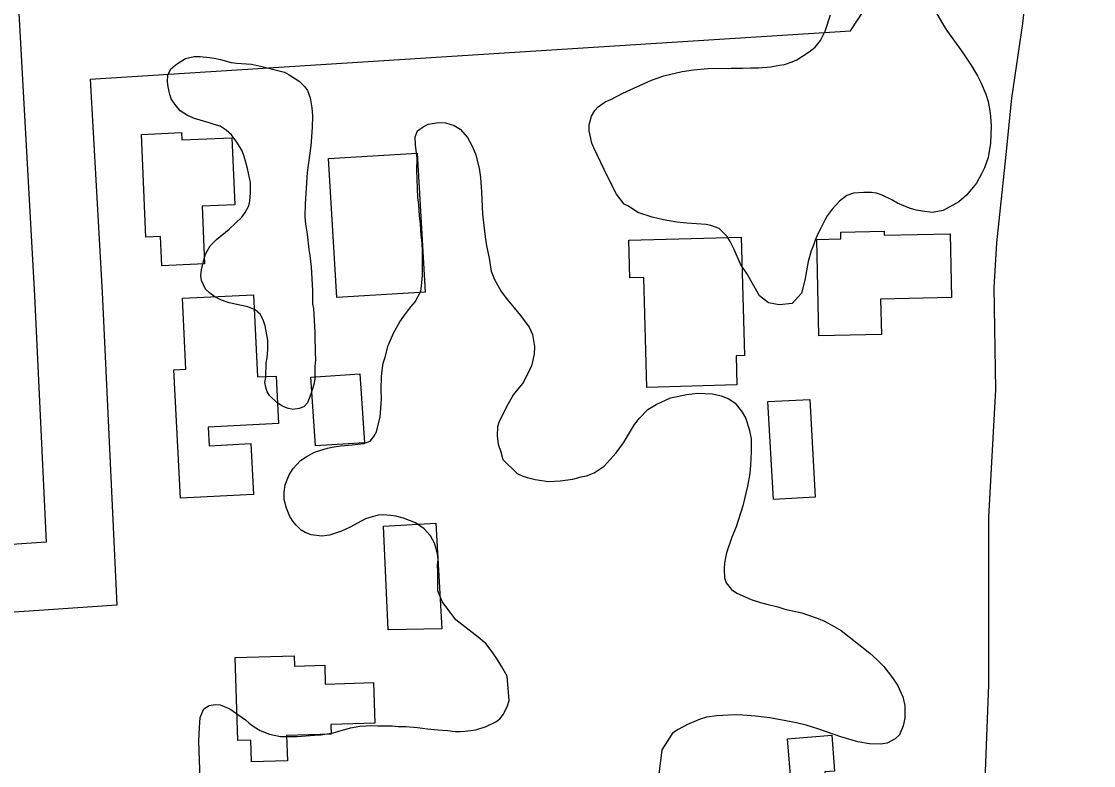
# Model space of a CAD drawing. Extents: x 3313447 to 3351316, y 703786 to 729172.
# Drawn here: x 3321347.5 to 3321823, y 713095.9 to 713425.9 of the extents above; entities that cross this region are included whole.
import ezdxf

# ---------------------------------------------------------------- set-up
doc = ezdxf.new("R2010")
doc.units = 0
for name, color, linetype in [('V-BLDG-OTLN', 7, 'Continuous'), ('V-LEVE-TOET', 7, 'Continuous'), ('V-ROAD-CNTR', 7, 'Continuous'), ('V-SITE-VEGE', 7, 'Continuous')]:
    doc.layers.add(name, color=color, linetype=linetype)

msp = doc.modelspace()

# ---------------------------------------------------------------- linework, layer by layer
at = {"layer": 'V-BLDG-OTLN'}
for points in [[(3321402.68, 713330.19), (3321400.76, 713375.83), (3321418.58, 713376.59), (3321418.72, 713373.35), (3321440.85, 713374.29), (3321442.1, 713344.64), (3321427.69, 713344.04), (3321428.77, 713318.36), (3321409.81, 713317.56), (3321409.26, 713330.47)], [(3321487.35, 713303.52), (3321483.72, 713365.15), (3321522.99, 713367.46), (3321526.62, 713305.83)], [(3321666.75, 713330.21), (3321668.16, 713277.72), (3321664.49, 713277.62), (3321664.83, 713264.69), (3321624.84, 713263.61), (3321623.53, 713312.38), (3321617.36, 713312.22), (3321616.92, 713328.86)], [(3321760.08, 713303.47), (3321728.59, 713302.81), (3321728.93, 713287.09), (3321701.2, 713286.51), (3321700.29, 713329.22), (3321711, 713329.45), (3321710.94, 713332.47), (3321730.18, 713332.87), (3321730.22, 713331.1), (3321759.48, 713331.71)], [(3321420.48, 713271.64), (3321418.9, 713303.14), (3321450.38, 713304.72), (3321452.21, 713268.24), (3321460.47, 713268.66), (3321461.53, 713247.62), (3321430.34, 713246.06), (3321430.76, 713237.77), (3321449.31, 713238.7), (3321450.44, 713216.13), (3321418.02, 713214.5), (3321415.17, 713271.38)], [(3321497.58, 713269.67), (3321499.62, 713239.08), (3321478, 713237.64), (3321475.95, 713268.23)], [(3321697.22, 713258.33), (3321699.61, 713214.97), (3321681.03, 713213.94), (3321678.63, 713257.31)], [(3321510.22, 713156.15), (3321508.1, 713202.13), (3321531.25, 713203.35), (3321534.02, 713156.61)], [(3321443.51, 713106.98), (3321442.34, 713143.8), (3321468.51, 713144.63), (3321468.65, 713140.07), (3321482.03, 713140.5), (3321482.3, 713132.05), (3321503.65, 713132.72), (3321504.21, 713114.78), (3321484.74, 713114.17), (3321484.88, 713109.87), (3321465.1, 713109.24), (3321465.46, 713098.07), (3321449.57, 713097.56), (3321449.27, 713107.17)], [(3321689.05, 713086.23), (3321687.28, 713107.83), (3321706.88, 713109.44), (3321708.19, 713093.47), (3321703.88, 713093.11), (3321704.35, 713087.48)]]:
    msp.add_lwpolyline(points, close=True, dxfattribs=at)
at = {"layer": 'V-LEVE-TOET'}
for points in [[(3321823.02, 714218.92), (3321812.75, 714029.11), (3321810.15, 713922.04), (3321804.06, 713739.33), (3321796.34, 713539.84), (3321795.75, 713464.88), (3321791.53, 713425), (3321786.6, 713391.84), (3321783.97, 713365.38), (3321779.95, 713327.74), (3321778.77, 713307.95)], [(3321778.77, 713307.95), (3321779.59, 713262.76), (3321776.39, 713206.14), (3321776.41, 713131.84), (3321773.45, 713054.93)]]:
    msp.add_lwpolyline(points, dxfattribs=at)
at = {"layer": 'V-ROAD-CNTR'}
for points in [[(3321378.05, 713400.24), (3321715.18, 713421.72), (3321740.89, 713461.02), (3321742.61, 713511.47), (3321708.42, 713764.95), (3321705.6, 713861.53), (3321689.52, 714103.75), (3321679.67, 714146.32)], [(3321335.53, 713633.78), (3321341.76, 713512.26), (3321353.36, 713304.18), (3321358.53, 713195.02), (3321009.63, 713171.13), (3320893.63, 713166.08), (3320572.12, 713149.03)], [(3321378.05, 713400.24), (3321383.32, 713305.72), (3321389.88, 713167.09), (3321011.31, 713141.17), (3320895.07, 713136.11), (3320572.99, 713119.03)]]:
    msp.add_lwpolyline(points, dxfattribs=at)
at = {"layer": 'V-SITE-VEGE'}
for points in [[(3321700.82, 713332.07), (3321699.49, 713328.84), (3321698.83, 713326.73), (3321697.83, 713324.15), (3321696.5, 713319.45), (3321694.97, 713311.19), (3321693.47, 713305.36), (3321689.38, 713300.85), (3321683.53, 713300.25), (3321678.83, 713301.09), (3321674.8, 713304.21), (3321669.2, 713314.15), (3321666.48, 713318.22), (3321663.61, 713324.74), (3321661.85, 713328.32), (3321660.57, 713330.6), (3321657.03, 713334.04), (3321653.31, 713335.36), (3321651.2, 713335.87), (3321642.61, 713336.42), (3321638.23, 713336.94), (3321632.23, 713337.96), (3321627.21, 713339.14), (3321620.9, 713341.13), (3321616.71, 713343.92), (3321614.77, 713344.92), (3321611.4, 713349.32), (3321607.4, 713357.14), (3321601.33, 713369.84), (3321600.54, 713371.96), (3321599.28, 713377.32), (3321599.31, 713380.08), (3321600.31, 713383.96), (3321601.79, 713386.39), (3321603.26, 713388), (3321606.36, 713390.24), (3321608.97, 713391.36), (3321614.18, 713394.08), (3321627.04, 713399.82), (3321632.41, 713401.72), (3321640.54, 713403.77), (3321645.57, 713404.37), (3321651.9, 713404.97), (3321662.29, 713405.22), (3321667.32, 713405.18), (3321670.89, 713405.31), (3321674.46, 713405.28), (3321679.82, 713405.73), (3321683.71, 713406.51), (3321685.99, 713406.82), (3321689.4, 713407.93), (3321691.36, 713408.88), (3321696.9, 713412.41), (3321699.51, 713414.5), (3321701.97, 713417.4), (3321703.95, 713421.6), (3321706.28, 713428.88)], [(3321753.49, 713429.33), (3321756.06, 713424.92), (3321757.82, 713421.99), (3321764.4, 713412.85), (3321768.89, 713406.17), (3321771.61, 713401.77), (3321773.21, 713398.51), (3321775.28, 713393.62), (3321776.23, 713390.37), (3321777.01, 713386.31), (3321777.31, 713383.71), (3321777.6, 713379.49)], [(3321455.97, 713267.94), (3321456.02, 713274.45), (3321456.51, 713276.77), (3321456.85, 713280.49), (3321456.88, 713284.52), (3321455.69, 713290.88), (3321454.93, 713293.21), (3321453.56, 713296.02), (3321451.25, 713298.05), (3321448, 713299.32), (3321443.05, 713300.44), (3321439.65, 713301.08), (3321436.25, 713302.35), (3321433.31, 713303.77), (3321431.15, 713305.34), (3321429.15, 713307.21), (3321427.32, 713311.1), (3321427.03, 713313.12), (3321427.36, 713315.75), (3321428.32, 713319.62), (3321429.12, 713322.72), (3321431.16, 713326.42), (3321433.98, 713329.19), (3321439.59, 713333.8), (3321445.21, 713339.18), (3321446.78, 713341.18), (3321448.35, 713344.11), (3321448.84, 713346.28), (3321449.17, 713349.69), (3321449.06, 713354.49), (3321447.86, 713360.7), (3321446.35, 713365.99), (3321445.45, 713368.47), (3321443.3, 713371.9), (3321440.7, 713375.64), (3321438.39, 713377.68), (3321435.61, 713379.4), (3321432.98, 713380.2), (3321430.82, 713380.99), (3321424.32, 713382.9), (3321421.23, 713384.17), (3321417.99, 713386.21), (3321415.53, 713389.17), (3321414, 713391.51), (3321413.4, 713393.53), (3321412.65, 713396.95), (3321412.35, 713399.12), (3321412.53, 713402.06), (3321413.79, 713404.84), (3321416.76, 713407.3), (3321420.34, 713409.44), (3321424.07, 713410.34), (3321426.86, 713410.32), (3321430.89, 713409.98), (3321433.05, 713409.65), (3321435.84, 713409.01), (3321440.48, 713407.73), (3321442.96, 713407.41), (3321449.62, 713406.89), (3321453.49, 713406.08), (3321464.17, 713403.36), (3321466.33, 713402.26), (3321470.65, 713399.44), (3321473.11, 713397.09), (3321474.33, 713395.22), (3321475.55, 713391.96), (3321476.29, 713387.61), (3321476.57, 713384.2), (3321476.53, 713378.93), (3321475.85, 713370.72), (3321474.21, 713358.95), (3321473.32, 713345), (3321473.28, 713339.42), (3321473.56, 713336.01), (3321474.3, 713331.51), (3321475.02, 713324.84), (3321475.46, 713322.04), (3321476.05, 713317.08), (3321476.58, 713306.53), (3321476.69, 713300.64), (3321476.99, 713298.62), (3321477.68, 713288.08), (3321477.65, 713283.89), (3321477.79, 713281.72), (3321477.76, 713279.08), (3321477.89, 713275.83), (3321477.71, 713272.88), (3321477.67, 713267.3), (3321477.19, 713264.98), (3321475.92, 713260.65), (3321474.33, 713256.79), (3321472.77, 713254.94), (3321470.75, 713254.34), (3321467.95, 713253.89), (3321465.32, 713254.38), (3321463.32, 713255.33), (3321461, 713256.74), (3321457.62, 713260.02), (3321456.54, 713261.73)], [(3321522.09, 713374.71), (3321523.25, 713377.46), (3321525.7, 713379.23), (3321527.98, 713380.34), (3321532.53, 713381.12), (3321535.61, 713380.94), (3321539.49, 713379.77), (3321542.08, 713378.13), (3321545.29, 713374.37), (3321547.21, 713370.95), (3321548.97, 713367.2), (3321550.54, 713360.86), (3321551.15, 713356.64), (3321551.59, 713350.31), (3321552, 713340.41), (3321553.22, 713330.34), (3321553.84, 713326.44), (3321554.93, 713320.92), (3321555.86, 713315.23), (3321557.29, 713311.49), (3321560.33, 713306.11)], [(3321777.6, 713379.49), (3321777.38, 713371.87), (3321776.35, 713365.55), (3321774.7, 713361.02), (3321773.38, 713358.27), (3321771.07, 713354.23), (3321766.65, 713348.91), (3321763.22, 713345.86), (3321756.38, 713342.02), (3321753.94, 713341.55), (3321751.51, 713341.25), (3321747.13, 713341.77), (3321744.38, 713342.28), (3321741.46, 713343.11), (3321736.12, 713345.26), (3321733.54, 713346.74), (3321729.34, 713348.88), (3321726.75, 713349.71), (3321724.48, 713350.06), (3321721.08, 713350.08), (3321716.53, 713349.8), (3321713.6, 713348.68), (3321710.33, 713346.27), (3321707.06, 713342.73), (3321704.93, 713339.66), (3321703.78, 713337.73), (3321702.13, 713334.17), (3321700.82, 713332.07)], [(3321497.55, 713113.45), (3321502.86, 713113.68), (3321505.45, 713113.53), (3321511.99, 713113.48), (3321514.58, 713113.32), (3321517.98, 713113.29), (3321523.15, 713112.84), (3321527.65, 713112.26), (3321532.14, 713111.82), (3321536.5, 713111.51), (3321539.9, 713111.08), (3321542.21, 713111.06), (3321544.26, 713111.18), (3321546.71, 713111.43), (3321549.03, 713111.82), (3321553.67, 713113.29), (3321557.91, 713115.3), (3321559.69, 713116.64), (3321561.35, 713118.67), (3321563.15, 713122.47), (3321563.85, 713124.79), (3321562.89, 713135.58), (3321560.65, 713139.66), (3321558.57, 713143.08), (3321556.64, 713145.85), (3321553.59, 713149.93), (3321550.05, 713152.88), (3321540.21, 713160.58), (3321534.11, 713168.74), (3321532.2, 713173.46), (3321532.27, 713182.06), (3321532.12, 713184.82), (3321532.3, 713187.25), (3321532, 713189.69), (3321531.38, 713192.61), (3321530.74, 713194.57), (3321528.98, 713197.82), (3321526.08, 713200.93), (3321522.37, 713203.55), (3321517.04, 713205.7), (3321513.64, 713206.54), (3321511.37, 713206.88), (3321507.96, 713207.07), (3321505.85, 713206.93), (3321503.09, 713206.3), (3321500.16, 713205.35), (3321493.32, 713201.67), (3321489.41, 713199.92), (3321486.32, 713198.8), (3321484.21, 713198.17), (3321480.79, 713197.71), (3321476.1, 713198.24), (3321473.35, 713199.23), (3321471.57, 713200.38), (3321469.31, 713202.51), (3321467.87, 713204.3), (3321466.59, 713206.42), (3321465.16, 713210), (3321464.05, 713213.91), (3321464.08, 713217.15), (3321464.43, 713220.39), (3321466.25, 713224.92), (3321468.05, 713227.67), (3321471.32, 713231.21), (3321473.77, 713232.81), (3321477.52, 713234.89), (3321479.8, 713235.68), (3321483.21, 713236.63), (3321485.32, 713237.1), (3321489.06, 713237.72), (3321494.25, 713238.17), (3321499.45, 713238.78), (3321502.21, 713239.73), (3321503.86, 713241.82), (3321505.01, 713243.92), (3321506.68, 713250.56), (3321507.23, 713258.35), (3321507.1, 713262.56), (3321507.15, 713268.57), (3321508, 713274.4), (3321508.83, 713276.99), (3321510.18, 713282.17), (3321512.49, 713287.67), (3321515.29, 713292.68), (3321517.09, 713295.26), (3321520.21, 713299.29), (3321522.17, 713301.54), (3321524.64, 713306.23), (3321524.98, 713308.5), (3321525.34, 713313.36), (3321525.42, 713323.58), (3321525.29, 713327.8), (3321524.83, 713331.05), (3321524.55, 713336.08), (3321524.09, 713339.66), (3321523.81, 713344.69), (3321523.34, 713347.77), (3321522.95, 713359.95), (3321522.99, 713365.3), (3321522.23, 713370.98), (3321522.09, 713374.71)], [(3321560.33, 713306.11), (3321563.06, 713302.52), (3321566.12, 713298.93), (3321568.85, 713295.5), (3321572.7, 713290.28), (3321574.13, 713287.02), (3321575.07, 713281.82), (3321574.88, 713278.42), (3321573.7, 713273.24), (3321570.24, 713265.96), (3321565.81, 713260.48), (3321563.35, 713256.28), (3321561.7, 713253.21), (3321559.23, 713248.04), (3321558.72, 713246.1), (3321558.53, 713242.2), (3321558.99, 713238.47), (3321560.1, 713235.06), (3321561.04, 713231.64), (3321567.32, 713225.43), (3321569.59, 713224.43), (3321571.85, 713223.6), (3321575.42, 713222.77), (3321581.25, 713221.91), (3321586.44, 713222.19), (3321592.13, 713222.96), (3321595.7, 713223.91), (3321598.14, 713224.37), (3321601.56, 713225.81), (3321605.96, 713228.69), (3321611.36, 713234.65), (3321614.48, 713239.01), (3321619.41, 713247.24), (3321621.7, 713249.99), (3321625.3, 713253.85), (3321629.05, 713256.09), (3321635.4, 713258.96), (3321642.71, 713260.53), (3321647.42, 713261.14), (3321654.07, 713260.76), (3321657.8, 713259.92), (3321661.19, 713258.6), (3321664.1, 713256.63), (3321667.15, 713252.71), (3321668.75, 713249.78), (3321670.49, 713244.57), (3321671.11, 713240.84), (3321671.23, 713234.99), (3321670.86, 713229.16), (3321670.51, 713225.43), (3321669.49, 713219.76), (3321667.48, 713211.18), (3321664.48, 713201.79), (3321662.66, 713197.26), (3321660.17, 713190.31), (3321659.33, 713185.77), (3321659.14, 713183.01), (3321659.27, 713179.12), (3321660.07, 713177), (3321662.48, 713174.06), (3321664.74, 713172.42), (3321671.2, 713169.61), (3321675.25, 713168.29), (3321678.16, 713167.45), (3321683.02, 713166.28), (3321686.1, 713165.28), (3321693.71, 713163.6), (3321696.62, 713162.6), (3321700.83, 713161.11), (3321703.74, 713159.95), (3321707.94, 713157.65), (3321711.01, 713155.84), (3321723.74, 713145.84), (3321726.97, 713142.9), (3321730.02, 713139.79), (3321733.88, 713134.89), (3321736.12, 713131.63), (3321738.36, 713126.42), (3321739.3, 713122.52), (3321739.25, 713117), (3321738.58, 713113.6), (3321736.93, 713109.56), (3321734.96, 713107.79), (3321731.54, 713105.87), (3321728.46, 713105.41), (3321723.59, 713105.61), (3321718.41, 713106.46), (3321710.96, 713108.63), (3321701.25, 713112.11), (3321695.59, 713113.78), (3321691.22, 713114.95), (3321679.39, 713117.15), (3321673.07, 713117.85), (3321667.4, 713118.21), (3321663.83, 713118.41), (3321655.87, 713117.98), (3321651.33, 713117.37), (3321648.56, 713116.58), (3321642.87, 713114.19), (3321638.79, 713111.95), (3321636.35, 713110.35)], [(3321456.54, 713261.73), (3321455.94, 713263.75), (3321455.49, 713265.77), (3321455.97, 713267.94)], [(3321426.8, 713090.71), (3321426.45, 713098.21), (3321426.25, 713106.79), (3321426.43, 713112.78), (3321426.87, 713117.28), (3321428.4, 713121.08), (3321430.73, 713122.56), (3321433.46, 713122.95), (3321435.63, 713122.8), (3321439.98, 713121.13), (3321446.89, 713116.17), (3321448.51, 713114.79), (3321450.82, 713113.14), (3321453.39, 713111.48), (3321457.6, 713109.82), (3321462.5, 713108.82), (3321469.85, 713108.77), (3321477.49, 713109.39), (3321480.35, 713109.5), (3321485.81, 713110.41), (3321493.45, 713112.67), (3321497.55, 713113.45)], [(3321636.35, 713110.35), (3321631.52, 713102.87), (3321630.06, 713090.89)]]:
    msp.add_lwpolyline(points, dxfattribs=at)

doc.saveas('drawing.dxf')
